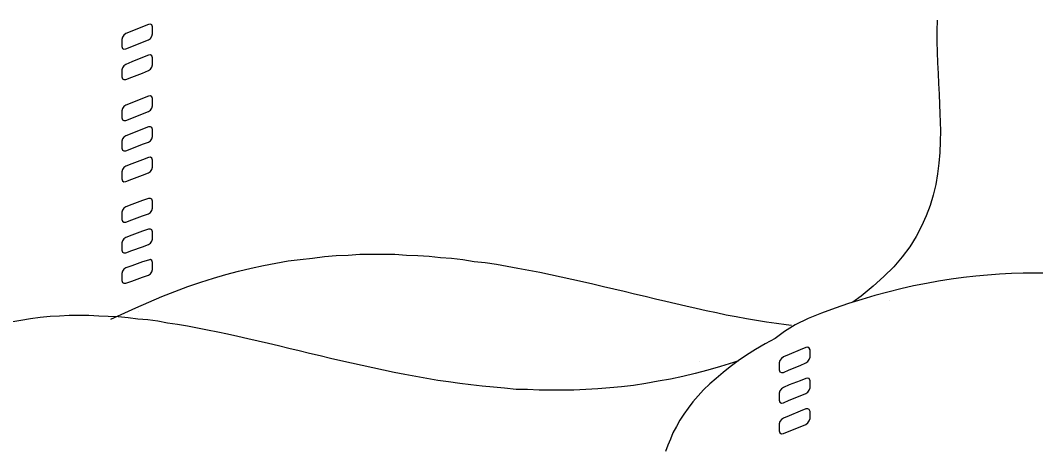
# Model space of a CAD drawing. Extents: x 638850 to 644908, y 297188 to 298900.
# Drawn here: x 639299.07 to 639346.39, y 297779.48 to 297799.43 of the extents above; entities that cross this region are included whole.
import ezdxf

# ---------------------------------------------------------------- set-up
doc = ezdxf.new("R2010")
doc.units = 0
doc.layers.add('16', color=7, linetype='Continuous')
doc.layers.add('2', color=7, linetype='Continuous')

msp = doc.modelspace()

# ---------------------------------------------------------------- linework, layer by layer
at = {"layer": '16'}
for points in [[(639305.04, 297798.524), (639305.131, 297798.586), (639305.193, 297798.694), (639305.223, 297798.802), (639305.223, 297798.802), (639305.223, 297798.88), (639305.223, 297799.051), (639305.223, 297799.126), (639305.223, 297799.126), (639305.193, 297799.221), (639305.131, 297799.25), (639305.04, 297799.234), (639305.04, 297799.234), (639304.761, 297799.126), (639304.267, 297798.926), (639303.989, 297798.818), (639303.989, 297798.818), (639303.895, 297798.74), (639303.835, 297798.648), (639303.803, 297798.54), (639303.803, 297798.54), (639303.803, 297798.462), (639303.803, 297798.295), (639303.803, 297798.216), (639303.803, 297798.216), (639303.835, 297798.124), (639303.895, 297798.092), (639303.989, 297798.108), (639303.989, 297798.108), (639304.267, 297798.216), (639304.761, 297798.416), (639305.04, 297798.524), (639305.04, 297798.524), (639305.04, 297798.524)], [(639305.04, 297797.104), (639305.131, 297797.166), (639305.193, 297797.258), (639305.223, 297797.366), (639305.223, 297797.366), (639305.223, 297797.444), (639305.223, 297797.614), (639305.223, 297797.69), (639305.223, 297797.69), (639305.193, 297797.784), (639305.131, 297797.83), (639305.04, 297797.814), (639305.04, 297797.814), (639304.761, 297797.706), (639304.267, 297797.506), (639303.989, 297797.382), (639303.989, 297797.382), (639303.895, 297797.32), (639303.835, 297797.228), (639303.803, 297797.12), (639303.803, 297797.12), (639303.803, 297797.042), (639303.803, 297796.872), (639303.803, 297796.796), (639303.803, 297796.796), (639303.835, 297796.702), (639303.895, 297796.672), (639303.989, 297796.672), (639303.989, 297796.672), (639304.267, 297796.78), (639304.761, 297796.98), (639305.04, 297797.104), (639305.04, 297797.104), (639305.04, 297797.104)], [(639305.04, 297795.19), (639305.131, 297795.252), (639305.193, 297795.343), (639305.223, 297795.451), (639305.223, 297795.451), (639305.223, 297795.543), (639305.223, 297795.7), (639305.223, 297795.792), (639305.223, 297795.792), (639305.193, 297795.87), (639305.131, 297795.916), (639305.04, 297795.9), (639305.04, 297795.9), (639304.761, 297795.792), (639304.267, 297795.592), (639303.989, 297795.484), (639303.989, 297795.484), (639303.895, 297795.422), (639303.835, 297795.327), (639303.803, 297795.219), (639303.803, 297795.219), (639303.803, 297795.144), (639303.803, 297794.974), (639303.803, 297794.895), (639303.803, 297794.895), (639303.835, 297794.803), (639303.895, 297794.771), (639303.989, 297794.771), (639303.989, 297794.771), (639304.267, 297794.879), (639304.761, 297795.082), (639305.04, 297795.19), (639305.04, 297795.19), (639305.04, 297795.19)], [(639305.04, 297793.753), (639305.131, 297793.815), (639305.193, 297793.907), (639305.223, 297794.015), (639305.223, 297794.015), (639305.223, 297794.107), (639305.223, 297794.263), (639305.223, 297794.355), (639305.223, 297794.355), (639305.193, 297794.447), (639305.131, 297794.479), (639305.04, 297794.479), (639305.04, 297794.479), (639304.761, 297794.371), (639304.267, 297794.169), (639303.989, 297794.061), (639303.989, 297794.061), (639303.895, 297793.999), (639303.835, 297793.907), (639303.803, 297793.799), (639303.803, 297793.799), (639303.803, 297793.721), (639303.803, 297793.553), (639303.803, 297793.475), (639303.803, 297793.475), (639303.835, 297793.383), (639303.895, 297793.351), (639303.989, 297793.351), (639303.989, 297793.351), (639304.267, 297793.459), (639304.761, 297793.661), (639305.04, 297793.753), (639305.04, 297793.753), (639305.04, 297793.753)], [(639305.04, 297792.333), (639305.131, 297792.395), (639305.193, 297792.487), (639305.223, 297792.595), (639305.223, 297792.595), (639305.223, 297792.67), (639305.223, 297792.841), (639305.223, 297792.919), (639305.223, 297792.919), (639305.193, 297793.011), (639305.131, 297793.057), (639305.04, 297793.043), (639305.04, 297793.043), (639304.761, 297792.935), (639304.267, 297792.749), (639303.989, 297792.641), (639303.989, 297792.641), (639303.895, 297792.579), (639303.835, 297792.487), (639303.803, 297792.379), (639303.803, 297792.379), (639303.803, 297792.301), (639303.803, 297792.13), (639303.803, 297792.055), (639303.803, 297792.055), (639303.835, 297791.96), (639303.895, 297791.914), (639303.989, 297791.931), (639303.989, 297791.931), (639304.267, 297792.039), (639304.761, 297792.225), (639305.04, 297792.333), (639305.04, 297792.333), (639305.04, 297792.333)], [(639305.04, 297790.416), (639305.131, 297790.478), (639305.193, 297790.573), (639305.223, 297790.681), (639305.223, 297790.681), (639305.223, 297790.772), (639305.223, 297790.926), (639305.223, 297791.018), (639305.223, 297791.018), (639305.193, 297791.096), (639305.131, 297791.142), (639305.04, 297791.142), (639305.04, 297791.142), (639304.761, 297791.034), (639304.267, 297790.851), (639303.989, 297790.74), (639303.989, 297790.74), (639303.895, 297790.681), (639303.835, 297790.586), (639303.803, 297790.494), (639303.803, 297790.494), (639303.803, 297790.402), (639303.803, 297790.246), (639303.803, 297790.154), (639303.803, 297790.154), (639303.835, 297790.078), (639303.895, 297790.03), (639303.989, 297790.03), (639303.989, 297790.03), (639304.267, 297790.138), (639304.761, 297790.324), (639305.04, 297790.416), (639305.04, 297790.416), (639305.04, 297790.416)], [(639305.04, 297788.996), (639305.131, 297789.058), (639305.193, 297789.15), (639305.223, 297789.244), (639305.223, 297789.244), (639305.223, 297789.336), (639305.223, 297789.49), (639305.223, 297789.582), (639305.223, 297789.582), (639305.193, 297789.676), (639305.131, 297789.706), (639305.04, 297789.706), (639305.04, 297789.706), (639304.761, 297789.614), (639304.267, 297789.428), (639303.989, 297789.32), (639303.989, 297789.32), (639303.895, 297789.258), (639303.835, 297789.166), (639303.803, 297789.074), (639303.803, 297789.074), (639303.803, 297788.98), (639303.803, 297788.826), (639303.803, 297788.734), (639303.803, 297788.734), (639303.835, 297788.642), (639303.895, 297788.61), (639303.989, 297788.61), (639303.989, 297788.61), (639304.267, 297788.718), (639304.761, 297788.888), (639305.04, 297788.996), (639305.04, 297788.996), (639305.04, 297788.996)], [(639305.04, 297787.559), (639305.131, 297787.621), (639305.193, 297787.713), (639305.223, 297787.821), (639305.223, 297787.821), (639305.223, 297787.9), (639305.223, 297788.07), (639305.223, 297788.148), (639305.223, 297788.148), (639305.193, 297788.24), (639305.131, 297788.286), (639305.04, 297788.269), (639305.04, 297788.269), (639304.761, 297788.178), (639304.267, 297787.991), (639303.989, 297787.9), (639303.989, 297787.9), (639303.895, 297787.837), (639303.835, 297787.746), (639303.803, 297787.638), (639303.803, 297787.638), (639303.803, 297787.559), (639303.803, 297787.405), (639303.803, 297787.314), (639303.803, 297787.314), (639303.835, 297787.219), (639303.895, 297787.189), (639303.989, 297787.189), (639303.989, 297787.189), (639304.267, 297787.281), (639304.761, 297787.468), (639305.04, 297787.559), (639305.04, 297787.559), (639305.04, 297787.559)], [(639335.671, 297783.482), (639335.766, 297783.544), (639335.841, 297783.639), (639335.874, 297783.747), (639335.874, 297783.747), (639335.874, 297783.839), (639335.874, 297783.993), (639335.874, 297784.084), (639335.874, 297784.084), (639335.841, 297784.163), (639335.766, 297784.209), (639335.671, 297784.192), (639335.671, 297784.192), (639335.409, 297784.084), (639334.899, 297783.868), (639334.637, 297783.76), (639334.637, 297783.76), (639334.545, 297783.685), (639334.467, 297783.59), (639334.437, 297783.482), (639334.437, 297783.482), (639334.437, 297783.407), (639334.437, 297783.237), (639334.437, 297783.158), (639334.437, 297783.158), (639334.467, 297783.067), (639334.545, 297783.034), (639334.637, 297783.034), (639334.637, 297783.034), (639334.899, 297783.158), (639335.409, 297783.361), (639335.671, 297783.482), (639335.671, 297783.482), (639335.671, 297783.482)], [(639335.671, 297782.046), (639335.766, 297782.108), (639335.841, 297782.203), (639335.874, 297782.311), (639335.874, 297782.311), (639335.874, 297782.402), (639335.874, 297782.556), (639335.874, 297782.648), (639335.874, 297782.648), (639335.841, 297782.743), (639335.766, 297782.772), (639335.671, 297782.756), (639335.671, 297782.756), (639335.409, 297782.648), (639334.899, 297782.448), (639334.637, 297782.324), (639334.637, 297782.324), (639334.545, 297782.262), (639334.467, 297782.17), (639334.437, 297782.062), (639334.437, 297782.062), (639334.437, 297781.984), (639334.437, 297781.816), (639334.437, 297781.738), (639334.437, 297781.738), (639334.467, 297781.646), (639334.545, 297781.6), (639334.637, 297781.614), (639334.637, 297781.614), (639334.899, 297781.738), (639335.409, 297781.938), (639335.671, 297782.046), (639335.671, 297782.046), (639335.671, 297782.046)], [(639335.671, 297780.61), (639335.766, 297780.688), (639335.841, 297780.78), (639335.874, 297780.888), (639335.874, 297780.888), (639335.874, 297780.966), (639335.874, 297781.136), (639335.874, 297781.214), (639335.874, 297781.214), (639335.841, 297781.306), (639335.766, 297781.336), (639335.671, 297781.336), (639335.671, 297781.336), (639335.409, 297781.228), (639334.899, 297781.012), (639334.637, 297780.904), (639334.637, 297780.904), (639334.545, 297780.842), (639334.467, 297780.75), (639334.437, 297780.642), (639334.437, 297780.642), (639334.437, 297780.55), (639334.437, 297780.394), (639334.437, 297780.318), (639334.437, 297780.318), (639334.467, 297780.223), (639334.545, 297780.178), (639334.637, 297780.194), (639334.637, 297780.194), (639334.899, 297780.302), (639335.409, 297780.502), (639335.671, 297780.61), (639335.671, 297780.61), (639335.671, 297780.61)]]:
    msp.add_lwpolyline(points, dxfattribs=at)
at = {"layer": '2'}
for p, q in [((639313.239, 297788.428), (639313.797, 297788.473)), ((639313.797, 297788.473), (639314.353, 297788.502)), ((639314.353, 297788.502), (639314.893, 297788.536)), ((639314.893, 297788.536), (639315.449, 297788.536)), ((639315.449, 297788.536), (639315.989, 297788.536)), ((639315.989, 297788.536), (639316.529, 297788.536)), ((639316.529, 297788.536), (639317.071, 297788.502)), ((639317.071, 297788.502), (639317.595, 297788.473)), ((639317.595, 297788.473), (639318.119, 297788.441)), ((639318.119, 297788.441), (639318.659, 297788.394)), ((639309.828, 297787.883), (639310.4, 297788.009)), ((639310.4, 297788.009), (639310.985, 297788.117)), ((639310.985, 297788.117), (639311.558, 297788.225)), ((639311.558, 297788.225), (639312.114, 297788.3)), ((639312.114, 297788.3), (639312.683, 297788.363)), ((639312.683, 297788.363), (639313.239, 297788.428)), ((639318.659, 297788.394), (639319.17, 297788.349)), ((639319.17, 297788.349), (639319.697, 297788.286)), ((639319.697, 297788.286), (639320.223, 297788.207)), ((639308.066, 297787.42), (639308.654, 297787.593)), ((639308.654, 297787.593), (639309.239, 297787.746)), ((639309.239, 297787.746), (639309.828, 297787.883)), ((639343.596, 297787.512), (639343.025, 297787.449)), ((639344.15, 297787.557), (639343.596, 297787.512)), ((639344.705, 297787.607), (639344.15, 297787.557)), ((639345.261, 297787.636), (639344.705, 297787.607)), ((639345.806, 297787.652), (639345.261, 297787.636)), ((639346.346, 297787.652), (639345.806, 297787.652)), ((639346.886, 297787.652), (639346.346, 297787.652)), ((639306.278, 297786.803), (639306.876, 297787.037)), ((639306.876, 297787.037), (639307.479, 297787.235)), ((639307.479, 297787.235), (639308.066, 297787.42)), ((639340.691, 297787.064), (639340.102, 297786.925)), ((639341.297, 297787.175), (639340.691, 297787.064)), ((639341.866, 297787.283), (639341.297, 297787.175)), ((639342.451, 297787.375), (639341.866, 297787.283)), ((639343.025, 297787.449), (639342.451, 297787.375)), ((639305.054, 297786.311), (639305.672, 297786.572)), ((639305.672, 297786.572), (639306.278, 297786.803)), ((639338.9, 297786.614), (639338.282, 297786.432)), ((639339.503, 297786.772), (639338.9, 297786.614)), ((639340.102, 297786.925), (639339.503, 297786.772)), ((639304.455, 297786.045), (639305.054, 297786.311)), ((639337.665, 297786.245), (639337.046, 297786.029)), ((639338.282, 297786.432), (639337.665, 297786.245)), ((639339.59, 297786.386), (639339.59, 297786.386)), ((639303.294, 297785.521), (639304.111, 297785.894)), ((639304.111, 297785.894), (639304.455, 297786.045)), ((639304.455, 297786.045), (639304.455, 297786.045)), ((639304.584, 297785.877), (639304.584, 297785.877)), ((639336.414, 297785.798), (639335.78, 297785.552)), ((639337.046, 297786.029), (639336.414, 297785.798)), ((639335.176, 297785.248), (639334.685, 297784.936)), ((639335.78, 297785.552), (639335.176, 297785.248)), ((639334.685, 297784.936), (639334.244, 297784.613)), ((639333.783, 297784.363), (639333.333, 297784.102)), ((639334.244, 297784.613), (639333.783, 297784.363)), ((639332.914, 297783.839), (639332.529, 297783.575)), ((639333.333, 297784.102), (639332.914, 297783.839)), ((639330.715, 297783.53), (639330.715, 297783.53)), ((639332.158, 297783.299), (639331.818, 297783.035)), ((639332.529, 297783.575), (639332.158, 297783.299)), ((639331.818, 297783.035), (639331.494, 297782.756)), ((639331.494, 297782.756), (639331.2, 297782.495))]:
    msp.add_line(p, q, dxfattribs=at)
for points in [[(639341.803, 297799.434), (639341.787, 297798.94), (639341.787, 297798.446), (639341.803, 297797.952), (639341.819, 297797.458), (639341.849, 297796.963), (639341.865, 297796.486), (639341.895, 297795.991), (639341.911, 297795.511), (639341.911, 297795.511), (639341.927, 297795.092), (639341.94, 297794.69), (639341.957, 297794.29), (639341.957, 297794.29), (639341.94, 297793.783), (639341.927, 297793.273), (639341.881, 297792.778), (639341.819, 297792.284), (639341.741, 297791.79), (639341.616, 297791.296), (639341.479, 297790.802), (639341.292, 297790.321), (639341.076, 297789.844), (639340.815, 297789.366), (639340.52, 297788.888), (639340.167, 297788.423), (639339.78, 297787.959), (639339.316, 297787.497), (639338.822, 297787.049), (639338.25, 297786.585), (639337.866, 297786.307)], [(639320.219, 297788.207), (639320.729, 297788.148), (639321.256, 297788.07), (639321.763, 297787.978), (639322.257, 297787.883), (639322.768, 297787.792), (639323.278, 297787.7), (639323.772, 297787.592), (639324.282, 297787.484), (639324.777, 297787.376), (639325.271, 297787.265), (639325.749, 297787.157), (639326.243, 297787.036), (639326.737, 297786.928), (639327.217, 297786.82), (639327.695, 297786.695), (639328.189, 297786.587), (639328.667, 297786.463), (639329.148, 297786.355), (639329.626, 297786.247), (639330.087, 297786.139), (639330.568, 297786.031), (639331.03, 297785.923), (639331.51, 297785.831), (639331.972, 297785.721), (639332.436, 297785.645), (639332.914, 297785.553), (639333.379, 297785.475), (639333.84, 297785.397), (639334.305, 297785.321), (639334.769, 297785.259), (639335.004, 297785.235)], [(639332.534, 297783.58), (639332.3, 297783.499), (639331.695, 297783.312), (639331.11, 297783.143), (639330.522, 297782.988), (639329.951, 297782.851), (639329.364, 297782.727), (639328.792, 297782.619), (639328.221, 297782.511), (639327.649, 297782.432), (639327.093, 297782.358), (639326.538, 297782.309), (639325.982, 297782.264), (639325.426, 297782.232), (639324.868, 297782.201), (639324.328, 297782.201), (639323.788, 297782.201), (639323.248, 297782.201), (639322.706, 297782.232), (639322.182, 297782.246), (639321.642, 297782.295), (639321.12, 297782.34), (639320.593, 297782.387), (639320.067, 297782.448), (639319.556, 297782.511), (639319.032, 297782.588), (639318.521, 297782.664), (639318.015, 297782.756), (639317.504, 297782.851), (639316.993, 297782.943), (639316.498, 297783.035), (639315.99, 297783.143), (639315.495, 297783.251), (639315, 297783.362), (639314.507, 297783.47), (639314.012, 297783.575), (639313.519, 297783.686), (639313.04, 297783.809), (639312.547, 297783.915), (639312.068, 297784.039), (639311.589, 297784.147), (639311.109, 297784.271), (639310.63, 297784.379), (639310.151, 297784.487), (639309.674, 297784.595), (639309.208, 297784.703), (639308.731, 297784.811), (639308.268, 297784.903), (639307.788, 297784.997), (639307.325, 297785.09), (639306.859, 297785.184), (639306.398, 297785.261), (639305.934, 297785.335), (639305.473, 297785.414), (639305.007, 297785.477), (639304.544, 297785.522), (639304.098, 297785.571), (639303.633, 297785.616), (639303.169, 297785.645), (639302.724, 297785.661), (639302.26, 297785.679), (639301.81, 297785.679), (639301.349, 297785.679), (639300.901, 297785.661), (639300.453, 297785.632), (639299.988, 297785.585), (639299.54, 297785.537), (639299.092, 297785.459), (639298.631, 297785.382)], [(639331.2, 297782.495), (639330.909, 297782.216), (639330.66, 297781.94), (639330.414, 297781.661), (639330.198, 297781.366), (639329.996, 297781.091), (639329.809, 297780.812), (639329.643, 297780.518), (639329.485, 297780.227), (639329.364, 297779.93), (639329.24, 297779.638), (639329.132, 297779.348)]]:
    msp.add_lwpolyline(points, dxfattribs=at)

doc.saveas('drawing.dxf')
